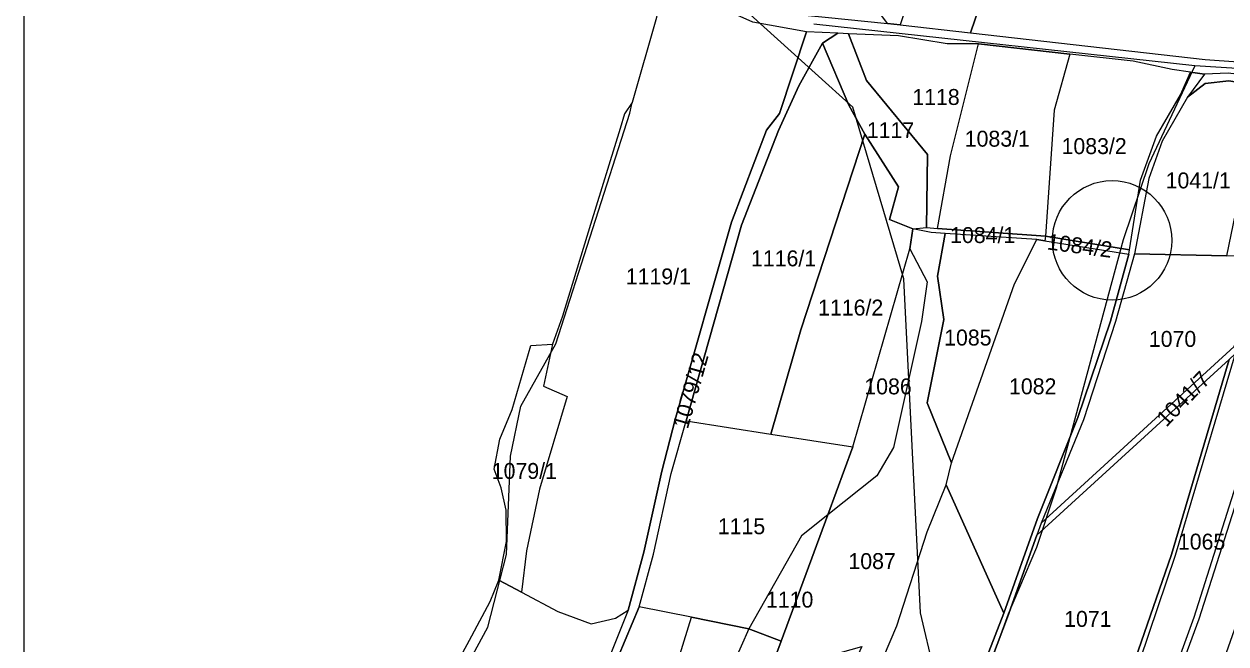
# Model space of a CAD drawing. Extents: x -623250 to -619626, y -1079612 to -1075424.
# Drawn here: x -622767 to -622013, y -1077782 to -1077393 of the extents above; entities that cross this region are included whole.
import ezdxf

# ---------------------------------------------------------------- set-up
doc = ezdxf.new("R2010")
doc.units = 0
for name, color, linetype in [('Bodové pole k revizi', 7, 'Continuous'), ('Cestní síť', 7, 'Continuous'), ('Hranice šetřená (k_ú_Lhůta)', 7, 'Continuous'), ('Parcela nároku', 7, 'Continuous'), ('Parcelní číslo', 7, 'Continuous'), ('Pomocné k tisku', 7, 'Continuous'), ('Technická opateření liniová', 7, 'Continuous'), ('Vodní toky', 7, 'Continuous')]:
    doc.layers.add(name, color=color, linetype=linetype)

msp = doc.modelspace()

# ---------------------------------------------------------------- linework, layer by layer
at = {"layer": 'Bodové pole k revizi'}
msp.add_circle((-622084.24, -1077529.11), 37.5, dxfattribs=at)
at = {"layer": 'Cestní síť'}
for p, q in [((-622032.28, -1077419.61), (-622271.39, -1077393.29)), ((-622032.28, -1077419.61), (-622061.09, -1077481.08)), ((-621980.93, -1077422.67), (-622032.28, -1077419.61)), ((-622061.09, -1077481.08), (-622077.29, -1077528.69)), ((-622077.29, -1077528.69), (-622119.29, -1077684.59)), ((-622119.29, -1077684.59), (-622131.7, -1077721.89)), ((-622131.7, -1077721.89), (-622149.47, -1077763.68)), ((-622149.47, -1077763.68), (-622182.71, -1077854.64))]:
    msp.add_line(p, q, dxfattribs=at)
at = {"layer": 'Hranice šetřená (k_ú_Lhůta)'}
for points in [[(-622370.3, -1077389.09), (-622385.55, -1077442.63), (-622390.26, -1077449.65), (-622393.11, -1077458.92), (-622411.61, -1077519.08), (-622429.33, -1077576.67), (-622435.58, -1077594.35)], [(-622489.05, -1077782.79), (-622486.15, -1077777.46), (-622474.63, -1077755.74), (-622469.28, -1077742.44), (-622464.49, -1077718.17), (-622464.64, -1077698.54), (-622467.8, -1077684.48), (-622472.11, -1077672.77), (-622468.68, -1077653.9), (-622460.89, -1077635.21), (-622449.21, -1077595.07), (-622435.58, -1077594.35)]]:
    msp.add_lwpolyline(points, dxfattribs=at)
at = {"layer": 'Parcela nároku'}
for points in [[(-622110.98, -1077248.42), (-622120.1, -1077242.65), (-622141.17, -1077304.62), (-622091.65, -1077325.32), (-622091.8, -1077327.95), (-622142.04, -1077307.19), (-622173.19, -1077398.85), (-622025.85, -1077415.55), (-621981.48, -1077418.71), (-621940.98, -1077412.64), (-621934.21, -1077407.78), (-621917.8, -1077369.23), (-621906.89, -1077350.6), (-621895.93, -1077337.87), (-621903.13, -1077334.05), (-621949.28, -1077320.36), (-621989.19, -1077307.24), (-622022.59, -1077293.19)], [(-622245.16, -1077258.41), (-622182.17, -1077290.61), (-622186.43, -1077299.83), (-622217.36, -1077393.84), (-622225.24, -1077392.95), (-622230.15, -1077386.56), (-622255, -1077374.87)], [(-622186.43, -1077299.83), (-622217.36, -1077393.84), (-622173.19, -1077398.85), (-622142.04, -1077307.19), (-622182.17, -1077290.61)], [(-622293.05, -1077449.4), (-622301.21, -1077459.83), (-622323.2, -1077517.77), (-622358.58, -1077641.6), (-622366.86, -1077674.04), (-622378.29, -1077724.86), (-622388.03, -1077761.33), (-622421.37, -1077844.36), (-622416.61, -1077844.09), (-622411.85, -1077832.44), (-622381.22, -1077759.08), (-622372.05, -1077726.1), (-622361.08, -1077675.43), (-622351.69, -1077642.49), (-622316.95, -1077519.53), (-622293.67, -1077460.22), (-622280.96, -1077432.13), (-622266.14, -1077405.3), (-622256.39, -1077399.04), (-622276.04, -1077398.13)], [(-622280.96, -1077432.13), (-622293.67, -1077460.22), (-622316.95, -1077519.53), (-622351.69, -1077642.49), (-622298.56, -1077650.85), (-622279.65, -1077585.24), (-622239.51, -1077462.35), (-622249.59, -1077444.29), (-622266.14, -1077405.3)], [(-622238.33, -1077428.66), (-622249.76, -1077399.35), (-622256.39, -1077399.04), (-622266.14, -1077405.3), (-622249.59, -1077444.29), (-622239.51, -1077462.35), (-622218.27, -1077495.54), (-622224.05, -1077516.1), (-622209.42, -1077521.92), (-622200.71, -1077520.94), (-622200.17, -1077475.29)], [(-622168.16, -1077405.65), (-622187.72, -1077405.81), (-622218.41, -1077400.62), (-622249.76, -1077399.35), (-622238.33, -1077428.66), (-622200.17, -1077475.29), (-622200.71, -1077520.94), (-622193.88, -1077521.67), (-622185.76, -1077476.1)], [(-622193.88, -1077521.67), (-622185.76, -1077476.1), (-622168.16, -1077405.65), (-622110.7, -1077412.16), (-622120.54, -1077447.32), (-622126.04, -1077526.55)], [(-622120.54, -1077447.32), (-622126.04, -1077526.55), (-622073.33, -1077535.1), (-622066.42, -1077491.21), (-622056.33, -1077463.63), (-622041.26, -1077437.65), (-622035.11, -1077423.49), (-622046.45, -1077421.86), (-622071.1, -1077416.64), (-622110.7, -1077412.16)], [(-622036.92, -1077439.16), (-622052.76, -1077466.92), (-622061.11, -1077490.34), (-622070.23, -1077537.66), (-622012.21, -1077538.88), (-621990.24, -1077432.35), (-622011.04, -1077429.01), (-622025.77, -1077430.67)], [(-622026.26, -1077424.76), (-622036.92, -1077439.16), (-622025.77, -1077430.67), (-622011.04, -1077429.01), (-621990.24, -1077432.35), (-621979.33, -1077434.11), (-621971.17, -1077435.42), (-621939.73, -1077442.43), (-621938.82, -1077432.69), (-622011.45, -1077424.1)], [(-622218.27, -1077495.54), (-622239.51, -1077462.35), (-622279.65, -1077585.24), (-622298.56, -1077650.85), (-622246.97, -1077658.71), (-622211.22, -1077534.36), (-622209.42, -1077521.92), (-622224.05, -1077516.1)], [(-622241.44, -1077784.15), (-622272.09, -1077850.73), (-622255.8, -1077856.73), (-622219.47, -1077771.17), (-622200.25, -1077712.14), (-622188.37, -1077682.62), (-622185.06, -1077668.84), (-622200.38, -1077631.17), (-622189.85, -1077578.84), (-622193.8, -1077551.55), (-622188.98, -1077524.79), (-622197.86, -1077524.2), (-622209.42, -1077521.92), (-622211.22, -1077534.36), (-622200.4, -1077555.15), (-622203.93, -1077579.94), (-622221.4, -1077659.12), (-622231.95, -1077676.93), (-622262.75, -1077701.48), (-622292.03, -1077780.82), (-622299.26, -1077800.4)], [(-622200.71, -1077520.94), (-622193.88, -1077521.67), (-622126.04, -1077526.55), (-622126.5, -1077529.46), (-622131.5, -1077528.56), (-622188.98, -1077524.79), (-622197.86, -1077524.2), (-622209.42, -1077521.92)], [(-622188.98, -1077524.79), (-622193.8, -1077551.55), (-622189.85, -1077578.84), (-622200.38, -1077631.17), (-622185.06, -1077668.84), (-622145.57, -1077556.4), (-622131.5, -1077528.56)], [(-622126.04, -1077526.55), (-622126.5, -1077529.46), (-622073.76, -1077537.74), (-622073.33, -1077535.1)], [(-622211.22, -1077534.36), (-622200.4, -1077555.15), (-622203.93, -1077579.94), (-622221.4, -1077659.12), (-622231.95, -1077676.93), (-622262.75, -1077701.48), (-622246.97, -1077658.71)], [(-622145.57, -1077556.4), (-622131.5, -1077528.56), (-622126.5, -1077529.46), (-622073.76, -1077537.74), (-622085.29, -1077579.73), (-622105.76, -1077640.37), (-622131.03, -1077703.81), (-622152.3, -1077763.06), (-622188.37, -1077682.62), (-622185.06, -1077668.84)], [(-621996.25, -1077662.1), (-622029.85, -1077766.82), (-622061.16, -1077852.1), (-622037.24, -1077858.36), (-621995.09, -1077738.73), (-621975.15, -1077671.47), (-621926.36, -1077531.41), (-621947.59, -1077538.31), (-621962.7, -1077557.33)], [(-622102.11, -1077641.82), (-622128.82, -1077706.69), (-622007.69, -1077595.74), (-621990.26, -1077539.33), (-622012.21, -1077538.88), (-622070.23, -1077537.66), (-622082.07, -1077580.06)], [(-621965, -1077555.47), (-621971.61, -1077562.21), (-622004.25, -1077592.58), (-622007.69, -1077595.74), (-622128.82, -1077706.69), (-622131.56, -1077714.26), (-622010.79, -1077603.94), (-622006.9, -1077600.41), (-622001.57, -1077595.54), (-621969.17, -1077565.05), (-621962.7, -1077557.33)], [(-622044.58, -1077726.9), (-622066.91, -1077792.67), (-622092.11, -1077852.16), (-622067.31, -1077860.76), (-622032.81, -1077765.65), (-622000.97, -1077665.32), (-621969.17, -1077565.05), (-622001.57, -1077595.54), (-622006.9, -1077600.41)], [(-622441.1, -1077620.63), (-622426.35, -1077627.05), (-622443.68, -1077685.4), (-622451.85, -1077724.04), (-622454.93, -1077750.04), (-622469.28, -1077742.44), (-622464.49, -1077718.17), (-622464.64, -1077698.54), (-622467.8, -1077684.48), (-622472.11, -1077672.77), (-622468.68, -1077653.9), (-622460.89, -1077635.21), (-622449.21, -1077595.07), (-622435.58, -1077594.35)], [(-622103.25, -1077872.08), (-622100.21, -1077864.93), (-622069.67, -1077792.28), (-622047.02, -1077726.24), (-622010.79, -1077603.94), (-622006.9, -1077600.41), (-622044.58, -1077726.9), (-622066.91, -1077792.67), (-622092.11, -1077852.16), (-622101.46, -1077873.2), (-622146.85, -1077964.04), (-622163.05, -1077988.25), (-622148.87, -1077962.68), (-622109.83, -1077884.79)], [(-622131.56, -1077714.26), (-622010.79, -1077603.94), (-622047.02, -1077726.24), (-622069.67, -1077792.28), (-622100.21, -1077864.93), (-622172.21, -1077824.88), (-622149.94, -1077765.74)], [(-622361.08, -1077675.43), (-622351.69, -1077642.49), (-622298.56, -1077650.85), (-622246.97, -1077658.71), (-622262.75, -1077701.48), (-622279.18, -1077714.57), (-622312.32, -1077772.9), (-622348.3, -1077765.67), (-622381.22, -1077759.08), (-622372.05, -1077726.1)], [(-622200.25, -1077712.14), (-622188.37, -1077682.62), (-622152.3, -1077763.06), (-622175.37, -1077823), (-622191.92, -1077861.41), (-622204.05, -1077873.32), (-622255.8, -1077856.73), (-622219.47, -1077771.17)], [(-622279.18, -1077714.57), (-622312.32, -1077772.9), (-622292.03, -1077780.82), (-622262.75, -1077701.48)], [(-622396, -1077766.33), (-622388.03, -1077761.33), (-622421.37, -1077844.36), (-622430.71, -1077866.64), (-622440.56, -1077886.14), (-622495, -1077873.09), (-622533.6, -1077859.89), (-622517.45, -1077835.31), (-622516.63, -1077833.78), (-622510.42, -1077822.16), (-622489.05, -1077782.79), (-622486.15, -1077777.46), (-622474.63, -1077755.74), (-622469.28, -1077742.44), (-622454.93, -1077750.04), (-622432.11, -1077762.12), (-622411.26, -1077769.75)], [(-622406.36, -1077835.18), (-622409.28, -1077843.68), (-622365.85, -1077841.25), (-622371.11, -1077839.42), (-622348.3, -1077765.67), (-622381.22, -1077759.08), (-622411.85, -1077832.44)], [(-622371.11, -1077839.42), (-622348.3, -1077765.67), (-622312.32, -1077772.9), (-622341.13, -1077838.29), (-622342.38, -1077840.58), (-622365.85, -1077841.25)], [(-622312.32, -1077772.9), (-622341.13, -1077838.29), (-622315.78, -1077840.75), (-622299.26, -1077800.4), (-622292.03, -1077780.82)]]:
    msp.add_lwpolyline(points, close=True, dxfattribs=at)
for points in [[(-622011.45, -1077424.1), (-622026.26, -1077424.76), (-622035.11, -1077423.49), (-622046.45, -1077421.86), (-622071.1, -1077416.64), (-622110.7, -1077412.16), (-622168.16, -1077405.65), (-622187.72, -1077405.81), (-622218.41, -1077400.62), (-622249.76, -1077399.35), (-622256.39, -1077399.04), (-622276.04, -1077398.13), (-622309.81, -1077392.13), (-622366.67, -1077366.52), (-622365.7, -1077360.47), (-622319.76, -1077379.28), (-622287.84, -1077386.73), (-622264.34, -1077389.06), (-622225.24, -1077392.95), (-622217.36, -1077393.84), (-622173.19, -1077398.85), (-622025.85, -1077415.55), (-621981.48, -1077418.71)], [(-622370.3, -1077389.09), (-622385.55, -1077442.63), (-622390.26, -1077449.65), (-622393.11, -1077458.92), (-622411.61, -1077519.08), (-622429.33, -1077576.67), (-622435.58, -1077594.35), (-622441.1, -1077620.63), (-622426.35, -1077627.05), (-622443.68, -1077685.4), (-622451.85, -1077724.04), (-622454.93, -1077750.04), (-622432.11, -1077762.12), (-622411.26, -1077769.75), (-622396, -1077766.33), (-622388.03, -1077761.33), (-622378.29, -1077724.86), (-622366.86, -1077674.04), (-622358.58, -1077641.6), (-622323.2, -1077517.77), (-622301.21, -1077459.83), (-622293.05, -1077449.4), (-622276.04, -1077398.13), (-622309.81, -1077392.13)], [(-622175.37, -1077823), (-622152.3, -1077763.06), (-622131.03, -1077703.81), (-622105.76, -1077640.37), (-622085.29, -1077579.73), (-622073.76, -1077537.74), (-622073.33, -1077535.1), (-622066.42, -1077491.21), (-622056.33, -1077463.63), (-622041.26, -1077437.65), (-622035.11, -1077423.49), (-622026.26, -1077424.76), (-622036.92, -1077439.16), (-622052.76, -1077466.92), (-622061.11, -1077490.34), (-622070.23, -1077537.66), (-622082.07, -1077580.06), (-622102.11, -1077641.82), (-622128.82, -1077706.69), (-622131.56, -1077714.26), (-622149.94, -1077765.74), (-622172.21, -1077824.88)], [(-622248.12, -1078225.94), (-622218.78, -1078151.19), (-622175.12, -1078059.04), (-622129.3, -1077977.94), (-622077.24, -1077882.57), (-622067.31, -1077860.76), (-622032.81, -1077765.65), (-622000.97, -1077665.32), (-621969.17, -1077565.05), (-621962.7, -1077557.33), (-621996.25, -1077662.1), (-622029.85, -1077766.82), (-622061.16, -1077852.1), (-622062.82, -1077856.63), (-622077.11, -1077888.46), (-622126.3, -1077978.66), (-622171.76, -1078059.87), (-622215.62, -1078151.71), (-622244.99, -1078227.38)]]:
    msp.add_lwpolyline(points, dxfattribs=at)
at = {"layer": 'Pomocné k tisku'}
msp.add_lwpolyline([(-622767.31, -1075424.03), (-619626.32, -1075424.03), (-619626.32, -1079239.36), (-622767.31, -1079239.36)], close=True, dxfattribs=at)
at = {"layer": 'Technická opateření liniová'}
for p, q in [((-622247.05, -1077445.54), (-622318.04, -1077381.38)), ((-622214.99, -1077553.23), (-622247.05, -1077445.54)), ((-622204.51, -1077762.92), (-622214.99, -1077553.23)), ((-622187.91, -1077833.95), (-622204.51, -1077762.92))]:
    msp.add_line(p, q, dxfattribs=at)
at = {"layer": 'Vodní toky'}
for p, q in [((-622386.99, -1077449.21), (-622385.55, -1077442.63)), ((-622433.49, -1077594.13), (-622386.99, -1077449.21)), ((-622455.42, -1077633.16), (-622433.49, -1077594.13)), ((-622461.96, -1077664.55), (-622455.42, -1077633.16)), ((-622464.39, -1077726.22), (-622461.96, -1077664.55)), ((-622476.11, -1077771.91), (-622464.39, -1077726.22)), ((-622514.52, -1077842), (-622476.11, -1077771.91))]:
    msp.add_line(p, q, dxfattribs=at)
msp.add_lwpolyline([(-622366.67, -1077366.52), (-622370.3, -1077389.09), (-622385.55, -1077442.63)], dxfattribs=at)

# ---------------------------------------------------------------- texts
at = {"layer": 'Parcelní číslo'}
for s, p in [('1118', (-622209.66, -1077444.09)), ('1117', (-622238.21, -1077464.94)), ('1083/1', (-622176.76, -1077470.28)), ('1083/2', (-622115.97, -1077474.93)), ('1041/1', (-622050.62, -1077496.47)), ('1084/1', (-622185.93, -1077530.78)), ('1116/1', (-622310.92, -1077545.4)), ('1119/1', (-622389.54, -1077556.73)), ('1116/2', (-622268.81, -1077576.3)), ('1085', (-622189.67, -1077595.12)), ('1070', (-622061.17, -1077595.98)), ('1086', (-622239.78, -1077625.77)), ('1082', (-622148.95, -1077625.74)), ('1079/1', (-622473.69, -1077678.87)), ('1115', (-622331.76, -1077713.58)), ('1065', (-622042.93, -1077723.25)), ('1087', (-622249.77, -1077735.46)), ('1110', (-622301.53, -1077759.66)), ('1071', (-622114.35, -1077771.76))]:
    msp.add_text(s, height=10, dxfattribs=at).set_placement(p)
for s, rotation, p in [('1084/2', 352.48878, (-622125.46, -1077534.74)), ('1079/12', 74.15226, (-622350.62, -1077647.98)), ('1041/7', 46.12644, (-622050.18, -1077646.76))]:
    msp.add_text(s, height=10, rotation=rotation, dxfattribs=at).set_placement(p)

doc.saveas('drawing.dxf')
